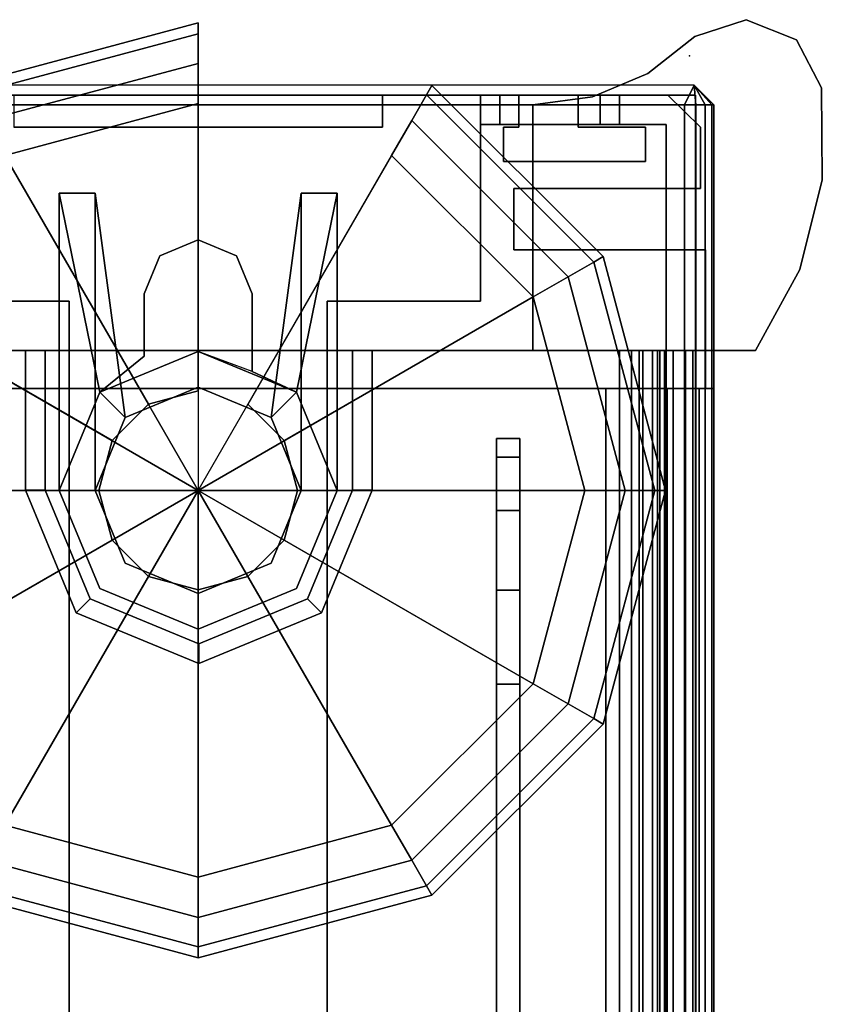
# Model space of a CAD drawing. Header units: inches. Extents: x 10 to 684, y -49 to 81.
# Tile 656 of 656: x 682.28 to 683.92, y 78.74 to 80.75. Entities that reach past the tile are written whole.
import ezdxf

# ---------------------------------------------------------------- set-up
doc = ezdxf.new("R2010")
doc.units = ezdxf.units.IN
doc.header["$MEASUREMENT"] = 0
for name, color, linetype in [('A-FURN-3-NODE', 7, 'Continuous'), ('A-FURN-3-PANEL', 253, 'Continuous'), ('A-FURN-3-PANEL-CORE', 253, 'Continuous'), ('A-FURN-3-PANEL-GLIDE', 250, 'Continuous'), ('A-FURN-3-PANEL-GLIDE-HOUSING', 252, 'Continuous'), ('A-FURN-3-PANEL-RACE', 252, 'Continuous'), ('A-FURN-3-PANEL-SIDE2', 96, 'Continuous'), ('A-FURN-3-PANEL-SUPPORT', 251, 'Continuous'), ('A-FURN-3-PANEL-TOPCAP', 251, 'Continuous'), ('A-FURN-3-PANEL-TRIM', 252, 'Continuous')]:
    doc.layers.add(name, color=color, linetype=linetype)

# ---------------------------------------------------------------- blocks, each defined once
blk = doc.blocks.new('E2AG-516-F-3D-3')
at = {"layer": 'A-FURN-3-NODE'}
blk.add_point((0, 2), dxfattribs=at)
blk.add_point((0, 2), dxfattribs=at)
at = {"layer": 'A-FURN-3-PANEL'}
for points in [[(0.6776, 1.955, 0.032), (0.6776, 0.045, 0.032), (0.6776, 0.045, 16.0991), (0.6776, 1.955, 16.0991)], [(0.6776, 1.955, 16.0991), (2.0526, 1.955, 16.0991), (2.0526, 1.955, 0.032), (0.6776, 1.955, 0.032)], [(0.6776, 0.045, 16.0991), (2.0526, 0.045, 16.0991), (2.0526, 1.955, 16.0991), (0.6776, 1.955, 16.0991)], [(2.0526, 0.045, 0.032), (0.6776, 0.045, 0.032), (0.6776, 1.955, 0.032), (2.0526, 1.955, 0.032)]]:
    blk.add_3dface(points, dxfattribs=at)
at = {"layer": 'A-FURN-3-PANEL-SUPPORT'}
for points, invisible_edges in [([(0.8177, 1.655, -9.4093), (0.7796, 1.655, -9.218), (0.7796, 1.655, -0.468), (0.8177, 1.655, -0.2767)], 8), ([(0.9261, 1.655, -9.5716), (0.8177, 1.655, -9.4093), (0.8177, 1.655, -0.2767), (0.9261, 1.655, -0.1144)], 10), ([(1.0883, 1.655, -9.6799), (0.9261, 1.655, -9.5716), (0.9261, 1.655, -0.1144), (1.0883, 1.655, -0.0061)], 10), ([(1.2796, 1.655, -9.718), (1.0883, 1.655, -9.6799), (1.0883, 1.655, -0.0061), (1.2796, 1.655, 0.032)], 10), ([(2.5696, 1.607, 0.032), (2.5696, 1.655, 0.032), (1.2796, 1.655, 0.032), (1.2796, 1.607, 0.032)], 1), ([(1.2796, 1.655, 0.032), (2.5696, 1.655, 0.032), (2.5696, 1.655, -9.718), (1.2796, 1.655, -9.718)], 8), ([(1.2796, 1.655, -9.718), (2.5696, 1.655, -9.718), (2.5696, 1.607, -9.718), (1.2796, 1.607, -9.718)], 2), ([(0.7796, 1.607, -9.218), (0.8177, 1.607, -9.4093), (0.8177, 1.607, -0.2767), (0.7796, 1.607, -0.468)], 2), ([(0.8177, 1.607, -9.4093), (0.9261, 1.607, -9.5716), (0.9261, 1.607, -0.1144), (0.8177, 1.607, -0.2767)], 10), ([(0.9261, 1.607, -9.5716), (1.0883, 1.607, -9.6799), (1.0883, 1.607, -0.0061), (0.9261, 1.607, -0.1144)], 10), ([(1.0883, 1.607, -9.6799), (1.2796, 1.607, -9.718), (1.2796, 1.607, 0.032), (1.0883, 1.607, -0.0061)], 10), ([(1.2796, 1.607, -9.718), (2.5696, 1.607, -9.718), (2.5696, 1.607, 0.032), (1.2796, 1.607, 0.032)], 8)]:
    blk.add_3dface(points, dxfattribs=dict(at, invisible_edges=invisible_edges))
blk.add_3dface([(0.7796, 1.655, -9.218), (0.7796, 1.607, -9.218), (0.7796, 1.607, -0.468), (0.7796, 1.655, -0.468)], dxfattribs=at)
at = {"layer": 'A-FURN-3-PANEL-TOPCAP'}
for points in [[(0.06, 2.01, 16.465), (0.1, 2.05, 16.445), (0.1, 2.05, 15.994), (0.06, 2.01, 15.994)], [(0.1, 2.05, 15.994), (0.1, 2.05, 16.445), (59.9, 2.05, 16.445), (59.9, 2.05, 15.994)], [(0.06, -0.01, 16.465), (0.1, 0.01, 16.505), (0.1, 1.99, 16.505), (0.06, 2.01, 16.465)], [(0.1, 0.01, 16.505), (59.9, 0.01, 16.505), (59.9, 1.99, 16.505), (0.1, 1.99, 16.505)]]:
    blk.add_3dface(points, dxfattribs=at)
for points, invisible_edges in [([(0.1, -0.05, 15.994), (0.06, -0.01, 15.994), (0.06, 2.01, 15.994), (0.1, 2.05, 15.994)], 10), ([(59.9, 2.05, 15.994), (59.9, -0.05, 15.994), (0.1, -0.05, 15.994), (0.1, 2.05, 15.994)], 5), ([(0.06, -0.01, 15.994), (0.06, -0.01, 16.465), (0.06, 2.01, 16.465), (0.06, 2.01, 15.994)], 2)]:
    blk.add_3dface(points, dxfattribs=dict(at, invisible_edges=invisible_edges))
at = {"layer": 'A-FURN-3-PANEL-TRIM'}
for points, invisible_edges in [([(0.6776, 2.02, 0.167), (0.6776, 2.05, 0.137), (0.6776, 1.99, 0.137)], 2), ([(0.6776, 2.05, 0.137), (0.6776, 2.05, -0.287), (0.6776, 1.99, -0.287), (0.6776, 1.99, 0.137)], 14), ([(0.6776, 2.05, -0.287), (0.6776, 2.02, -0.317), (0.6776, 1.99, -0.287), (0.6776, 2.05, -0.287)], 4), ([(0.395, -0.0328, 15.994), (0.6776, -0.0328, 15.994), (0.6776, 2.0328, 15.994), (0.395, 2.0328, 15.994)], 8), ([(0.1457, 1.7737, 15.994), (0.1457, 2.0228, 15.994), (0.0802, 1.956, 15.994), (0.0802, 1.7737, 15.994)], 1), ([(0.2701, 2.0228, 15.994), (0.1457, 2.0228, 15.994), (0.1457, 1.9109, 15.994), (0.2155, 1.9109, 15.994)], 10), ([(0.2701, 2.0228, 15.994), (0.2155, 1.9109, 15.994), (0.2155, 0.0891, 15.994), (0.2701, -0.0228, 15.994)], 15), ([(0.6776, 1.99, -0.028), (0.6776, 1.83, -0.028), (0.6776, 1.83, 0.032), (0.6776, 1.99, 0.032)], 8), ([(0.0802, 1.6527, 15.994), (0.0802, 1.6527, 0.032), (0.0802, 1.6527, 0.032), (0.0802, 1.375, 13.844)], 12), ([(0.1457, 1.6527, 15.994), (0.0802, 1.6527, 15.994), (0.0802, 1.375, 15.994), (0.1457, 1.375, 15.994)], 8), ([(0.0802, 1.375, 13.844), (0.0802, 1.375, 15.994), (0.0802, 1.6527, 15.994)], 8), ([(0.0802, 0.625, 13.844), (0.0802, 1.375, 13.844), (0.0802, 1.6527, 0.032), (0.0802, 0.3473, 0.032)], 10), ([(0.2701, 0.3574, 15.994), (0.395, 0.3574, 15.994), (0.395, 1.6426, 15.994), (0.2701, 1.6426, 15.994)], 10), ([(0.1457, 0.3782, 15.994), (0.2155, 0.3782, 15.994), (0.2155, 1.6218, 15.994), (0.1457, 1.6218, 15.994)], 10)]:
    blk.add_3dface(points, dxfattribs=dict(at, invisible_edges=invisible_edges))
for points in [[(0.395, 2.0328, 15.994), (0.6776, 2.0328, 15.994), (0.6776, 2.0328, 0.032), (0.395, 2.0328, 0.032)], [(0.395, 2.0328, 15.994), (0.395, 2.0328, 0.032), (0.395, 1.6426, 0.032), (0.395, 1.6426, 15.994)], [(0.6776, 2.0328, 15.994), (0.6776, 1.955, 15.994), (0.6776, 1.955, 0.032), (0.6776, 2.0328, 0.032)], [(0.1457, 2.0228, 0.032), (0.1457, 2.0228, 15.994), (0.0802, 1.956, 15.994), (0.0802, 1.956, 0.032)], [(0.0802, 1.956, 15.994), (0.1457, 2.0228, 15.994), (0.1457, 2.0228, 0.032), (0.0802, 1.956, 0.032)], [(0.1457, 2.0228, 15.994), (0.2701, 2.0228, 15.994), (0.2701, 2.0228, 0.032), (0.1457, 2.0228, 0.032)], [(0.2701, 1.6426, 15.994), (0.2701, 1.6426, 0.032), (0.2701, 2.0228, 0.032), (0.2701, 2.0228, 15.994)], [(0.08, 1.956, 15.994), (0.0802, 1.956, 0.032), (0.0802, 1.7737, 0.032), (0.0802, 1.7737, 15.994)], [(0.2155, 1.9109, 15.994), (0.1457, 1.9109, 15.994), (0.1457, 1.9109, 0.032), (0.2155, 1.9109, 0.032)], [(0.1457, 1.7737, 15.994), (0.1457, 1.7737, 0.032), (0.1457, 1.9109, 0.032), (0.1457, 1.9109, 15.994)], [(0.2155, 1.9109, 15.994), (0.2155, 1.9109, 0.032), (0.2155, 1.6218, 0.032), (0.2155, 1.6218, 15.994)], [(0.1457, 1.7737, 15.994), (0.0802, 1.7737, 15.994), (0.0802, 1.7737, 0.032), (0.1457, 1.7737, 0.032)], [(0.0802, 1.6527, 15.994), (0.1457, 1.6527, 15.994), (0.1457, 1.6527, 0.032), (0.0802, 1.6527, 0.032)], [(0.1457, 1.6218, 15.994), (0.1457, 1.6218, 0.032), (0.1457, 1.6527, 0.032), (0.1457, 1.6527, 15.994)], [(0.2701, 1.6426, 15.994), (0.395, 1.6426, 15.994), (0.395, 1.6426, 0.032), (0.2701, 1.6426, 0.032)], [(0.1457, 1.6218, 15.994), (0.2155, 1.6218, 15.994), (0.2155, 1.6218, 0.032), (0.1457, 1.6218, 0.032)], [(0.0802, 0.625, 13.844), (0.1457, 0.625, 13.844), (0.1457, 1.375, 13.844), (0.0802, 1.375, 13.844)], [(0.0802, 1.375, 13.844), (0.1457, 1.375, 13.844), (0.1457, 1.375, 15.994), (0.0802, 1.375, 15.994)], [(0.1457, 1.375, 15.994), (0.1457, 1.375, 13.844), (0.1457, 0.625, 13.844), (0.1457, 0.625, 15.994)]]:
    blk.add_3dface(points, dxfattribs=at)
at = {"layer": 'A-FURN-3-PANEL-SUPPORT'}
mesh = blk.add_polymesh((2, 5), dxfattribs=at)
for k, corner in enumerate([(0.7796, 1.607, -0.468), (0.8177, 1.607, -0.2767), (0.9261, 1.607, -0.1144), (1.0883, 1.607, -0.0061), (1.2796, 1.607, 0.032), (0.7796, 1.655, -0.468), (0.8177, 1.655, -0.2767), (0.9261, 1.655, -0.1144), (1.0883, 1.655, -0.0061), (1.2796, 1.655, 0.032)]):
    mesh.set_mesh_vertex(divmod(k, 5), corner)
mesh = blk.add_polymesh((2, 5), dxfattribs=at)
for k, corner in enumerate([(0.7796, 1.655, -9.218), (0.8177, 1.655, -9.4093), (0.9261, 1.655, -9.5716), (1.0883, 1.655, -9.6799), (1.2796, 1.655, -9.718), (0.7796, 1.607, -9.218), (0.8177, 1.607, -9.4093), (0.9261, 1.607, -9.5716), (1.0883, 1.607, -9.6799), (1.2796, 1.607, -9.718)]):
    mesh.set_mesh_vertex(divmod(k, 5), corner)
at = {"layer": 'A-FURN-3-PANEL-TOPCAP'}
mesh = blk.add_polymesh((2, 5), dxfattribs=at)
for k, corner in enumerate([(0.06, 2.01, 16.465), (0.06, 2.01, 16.465), (0.06, 2.01, 16.465), (0.06, 2.01, 16.465), (0.06, 2.01, 16.465), (0.1, 2.05, 16.445), (0.1, 2.0454, 16.468), (0.1, 2.0324, 16.4874), (0.1, 2.013, 16.5004), (0.1, 1.99, 16.505)]):
    mesh.set_mesh_vertex(divmod(k, 5), corner)
mesh = blk.add_polymesh((2, 5), dxfattribs=at)
for k, corner in enumerate([(59.9, 1.99, 16.505), (59.9, 2.013, 16.5004), (59.9, 2.0324, 16.4874), (59.9, 2.0454, 16.468), (59.9, 2.05, 16.445), (0.1, 1.99, 16.505), (0.1, 2.013, 16.5004), (0.1, 2.0324, 16.4874), (0.1, 2.0454, 16.468), (0.1, 2.05, 16.445)]):
    mesh.set_mesh_vertex(divmod(k, 5), corner)
at = {"layer": 'A-FURN-3-PANEL-TRIM'}
mesh = blk.add_polymesh((2, 10), dxfattribs=dict(at, n_close=True))
for k, corner in enumerate([(0.6776, 1.83, -0.028), (0.6776, 1.99, -0.028), (0.6776, 1.99, -0.287), (0.6776, 2.02, -0.317), (0.6776, 2.05, -0.287), (0.6776, 2.05, 0.137), (0.6776, 2.02, 0.167), (0.6776, 1.99, 0.137), (0.6776, 1.99, 0.032), (0.6776, 1.83, 0.032), (59.3224, 1.83, -0.028), (59.3224, 1.99, -0.028), (59.3224, 1.99, -0.287), (59.3224, 2.02, -0.317), (59.3224, 2.05, -0.287), (59.3224, 2.05, 0.137), (59.3224, 2.02, 0.167), (59.3224, 1.99, 0.137), (59.3224, 1.99, 0.032), (59.3224, 1.83, 0.032)]):
    mesh.set_mesh_vertex(divmod(k, 10), corner)
blk = doc.blocks.new('E2MN-530-B-3D-3')
at = {"layer": 'A-FURN-3-NODE'}
for p in [(0, 2), (0, 2, 31.663)]:
    blk.add_point(p, dxfattribs=at)
at = {"layer": 'A-FURN-3-PANEL-CORE'}
for points in [[(0.6776, 1.955, 31.7401), (0.6776, 0.045, 31.7401), (59.3228, 0.045, 31.7401), (59.3224, 1.955, 31.7401)], [(0.6776, 0.045, 31.7401), (0.6776, 1.955, 31.7401), (0.6776, 1.955, 4.2397), (0.6776, 0.045, 4.2397)], [(0.6776, 0.045, 4.2397), (0.6776, 1.955, 4.2397), (59.3224, 1.955, 4.2397), (59.3224, 0.045, 4.2397)]]:
    blk.add_3dface(points, dxfattribs=at)
at = {"layer": 'A-FURN-3-PANEL-GLIDE-HOUSING'}
for points in [[(0.6, 1.3543, 4.1997), (0.6, 1.3143, 4.2397), (0.8848, 1.3143, 4.2397), (0.8848, 1.3543, 4.1997)], [(0.6, 1.3543, 3.6147), (0.6, 1.3543, 4.1997), (0.8848, 1.3543, 4.1997), (0.8848, 1.3543, 3.6147)], [(0.6, 1.3143, 3.5747), (0.6, 1.3543, 3.6147), (0.8848, 1.3543, 3.6147), (0.8848, 1.3143, 3.5747)], [(0.28, 1.283, 3.3867), (0.28, 1.283, 3.5747), (0.885, 1.283, 3.5747), (0.6849, 1.2001, 2.2447)], [(0.28, 1.283, 3.5747), (0.28, 1.283, 3.3867), (0.28, 1.21, 3.3867), (0.28, 1.21, 3.5747)], [(0.6849, 1.2001, 2.2447), (0.7365, 1.1485, 2.2447), (0.28, 1.21, 3.3867), (0.28, 1.283, 3.3867)], [(0.7365, 1.1485, 2.2447), (0.885, 1.21, 3.5747), (0.28, 1.21, 3.5747), (0.28, 1.21, 3.3867)], [(0.6849, 1.2001, 2.2447), (0.6432, 1.11, 2.2447), (0.602, 1, 2.2447), (0.6849, 1.2001, 2.2447)], [(0.6432, 1.11, 2.2447), (0.6849, 1.2001, 2.2447), (0.6849, 1.2001, 1.7347), (0.6432, 1.11, 1.7347)], [(0.485, 1.11, 2.2447), (0.6432, 1.11, 2.2447), (0.6432, 1.11, 1.7347), (0.485, 1.11, 1.7347)], [(0.485, 0.89, 2.2447), (0.485, 0.89, 1.7347), (0.6116, 0.89, 1.7347), (0.6116, 0.89, 2.2447)], [(0.6849, 0.7999, 2.2447), (0.6116, 0.89, 2.2447), (0.6116, 0.89, 1.7347), (0.6849, 0.7999, 1.7347)], [(0.7365, 0.8515, 2.2447), (0.6849, 0.7999, 2.2447), (0.28, 0.717, 3.3867), (0.28, 0.79, 3.3867)], [(0.28, 0.717, 3.3867), (0.28, 0.717, 3.5747), (0.28, 0.79, 3.5747), (0.28, 0.79, 3.3867)], [(0.8848, 0.6483, 4.1997), (0.8848, 0.6883, 4.2397), (0.6, 0.6883, 4.2397), (0.6, 0.6483, 4.1997)], [(0.8848, 0.6883, 3.5747), (0.8848, 0.6483, 3.6147), (0.6, 0.6483, 3.6147), (0.6, 0.6883, 3.5747)], [(0.8848, 0.6483, 4.1997), (0.6, 0.6483, 4.1997), (0.6, 0.6483, 3.6147), (0.8848, 0.6483, 3.6147)]]:
    blk.add_3dface(points, dxfattribs=at)
for points, invisible_edges in [([(0.6, 0.6883, 4.2397), (0.8848, 0.6883, 4.2397), (0.8848, 1.3143, 4.2397), (0.6, 1.3143, 4.2397)], 2), ([(0.6002, 1.283, 3.5747), (0.6, 1.3143, 3.5747), (0.8848, 1.3143, 3.5747), (0.885, 1.283, 3.5747)], 4), ([(1.1061, 0.78, 4.2397), (1.1061, 1.2227, 4.2397), (0.8848, 1.3143, 4.2397), (0.8848, 0.6883, 4.2397)], 5), ([(1.1061, 1.2227, 3.5747), (1.0851, 1.2001, 3.5747), (0.885, 1.283, 3.5747), (0.8848, 1.3143, 3.5747)], 5), ([(0.885, 1.21, 3.5747), (0.885, 1.283, 3.5747), (0.28, 1.283, 3.5747), (0.28, 1.21, 3.5747)], 1), ([(0.7365, 1.1485, 1.7347), (0.6849, 1.2001, 1.7347), (0.885, 1.283, 1.7347), (0.885, 1.21, 1.7347)], 5), ([(0.885, 1.21, 1.7347), (0.885, 1.283, 1.7347), (1.0851, 1.2001, 1.7347), (1.0335, 1.1485, 1.7347)], 5), ([(1.0335, 1.1485, 3.5747), (1.0851, 1.2001, 3.5747), (0.885, 1.283, 3.5747), (0.885, 1.21, 3.5747)], 5), ([(1.1978, 1.0013, 3.5747), (1.168, 1, 3.5747), (1.0851, 1.2001, 3.5747), (1.1061, 1.2227, 3.5747)], 5), ([(1.1978, 1.0013, 4.2397), (1.1061, 1.2227, 4.2397), (1.1061, 0.78, 4.2397)], 2), ([(0.602, 1, 1.7347), (0.6432, 1.11, 1.7347), (0.6849, 1.2001, 1.7347)], 1), ([(0.675, 1, 1.7347), (0.602, 1, 1.7347), (0.6849, 1.2001, 1.7347), (0.7365, 1.1485, 1.7347)], 5), ([(0.602, 1, 2.2447), (0.675, 1, 2.2447), (0.7365, 1.1485, 2.2447), (0.6849, 1.2001, 2.2447)], 9), ([(1.0335, 1.1485, 1.7347), (1.0851, 1.2001, 1.7347), (1.168, 1, 1.7347), (1.095, 1, 1.7347)], 5), ([(1.0335, 1.1485, 3.5747), (1.095, 1, 3.5747), (1.168, 1, 3.5747), (1.0851, 1.2001, 3.5747)], 10), ([(0.485, 0.89, 1.7347), (0.4072, 0.9222, 1.7347), (0.4072, 1.0778, 1.7347), (0.485, 1.11, 1.7347)], 10), ([(0.4072, 1.0778, 2.2447), (0.4072, 0.9222, 2.2447), (0.485, 0.89, 2.2447), (0.485, 1.11, 2.2447)], 5), ([(0.6432, 1.11, 1.7347), (0.602, 1, 1.7347), (0.485, 1.11, 1.7347)], 3), ([(0.485, 0.89, 1.7347), (0.485, 1.11, 1.7347), (0.602, 1, 1.7347)], 11), ([(0.485, 1.11, 2.2447), (0.602, 1, 2.2447), (0.6432, 1.11, 2.2447), (0.485, 1.11, 2.2447)], 3), ([(0.602, 1, 2.2447), (0.485, 1.11, 2.2447), (0.485, 0.89, 2.2447), (0.602, 1, 2.2447)], 7), ([(0.4072, 0.9222, 1.7347), (0.375, 1, 1.7347), (0.4072, 1.0778, 1.7347)], 8), ([(0.4072, 1.0778, 2.2447), (0.375, 1, 2.2447), (0.4072, 0.9222, 2.2447), (0.4072, 1.0778, 2.2447)], 4), ([(0.6116, 0.89, 1.7347), (0.485, 0.89, 1.7347), (0.602, 1, 1.7347)], 10), ([(0.602, 1, 2.2447), (0.485, 0.89, 2.2447), (0.6116, 0.89, 2.2447), (0.602, 1, 2.2447)], 5), ([(0.6849, 0.7999, 1.7347), (0.6116, 0.89, 1.7347), (0.602, 1, 1.7347)], 2), ([(0.7365, 0.8515, 1.7347), (0.6849, 0.7999, 1.7347), (0.602, 1, 1.7347), (0.675, 1, 1.7347)], 5), ([(0.6849, 0.7999, 2.2447), (0.7365, 0.8515, 2.2447), (0.675, 1, 2.2447), (0.602, 1, 2.2447)], 12), ([(0.602, 1, 2.2447), (0.6116, 0.89, 2.2447), (0.6849, 0.7999, 2.2447), (0.602, 1, 2.2447)], 5), ([(1.0335, 0.8515, 1.7347), (1.095, 1, 1.7347), (1.168, 1, 1.7347), (1.0851, 0.7999, 1.7347)], 10), ([(1.168, 1, 3.5747), (1.095, 1, 3.5747), (1.0335, 0.8515, 3.5747), (1.0851, 0.7999, 3.5747)], 5), ([(1.1061, 0.78, 3.5747), (1.0851, 0.7999, 3.5747), (1.168, 1, 3.5747), (1.1978, 1.0013, 3.5747)], 5), ([(0.7365, 0.8515, 2.2447), (0.28, 0.79, 3.3867), (0.28, 0.79, 3.5747), (0.885, 0.79, 3.5747)], 8), ([(0.7365, 0.8515, 1.7347), (0.885, 0.79, 1.7347), (0.885, 0.717, 1.7347), (0.6849, 0.7999, 1.7347)], 10), ([(0.885, 0.79, 1.7347), (1.0335, 0.8515, 1.7347), (1.0851, 0.7999, 1.7347), (0.885, 0.717, 1.7347)], 10), ([(1.0851, 0.7999, 3.5747), (1.0335, 0.8515, 3.5747), (0.885, 0.79, 3.5747), (0.885, 0.717, 3.5747)], 5), ([(0.885, 0.717, 3.5747), (0.28, 0.717, 3.5747), (0.28, 0.717, 3.3867), (0.6849, 0.7999, 2.2447)], 8), ([(0.885, 0.717, 3.5747), (0.885, 0.79, 3.5747), (0.28, 0.79, 3.5747), (0.28, 0.717, 3.5747)], 1), ([(0.8848, 0.6883, 3.5747), (0.885, 0.717, 3.5747), (1.0851, 0.7999, 3.5747), (1.1061, 0.78, 3.5747)], 5), ([(0.6, 0.6883, 3.5747), (0.6002, 0.717, 3.5747), (0.885, 0.717, 3.5747), (0.8848, 0.6883, 3.5747)], 4)]:
    blk.add_3dface(points, dxfattribs=dict(at, invisible_edges=invisible_edges))
at = {"layer": 'A-FURN-3-PANEL-RACE'}
for points, invisible_edges in [([(59.92, 2.0125, 3.515), (59.92, 2.0125, 0.3962), (0.08, 2.0125, 0.3962), (0.08, 2.0125, 3.515)], 8), ([(0.08, 2.0125, 3.515), (0.08, 2.0125, 0.3962), (0.08, 1.8575, 1.4986), (0.08, 1.8575, 3.1951)], 10), ([(0.08, 1.5745, 0.3962), (0.08, 2.0125, 0.3962), (59.5, 1.5745, 0.3962), (0.5, 1.5745, 0.3962)], 6), ([(0.08, 2.0125, 0.3962), (59.92, 2.0125, 0.3962), (59.92, 1.5745, 0.3962), (59.5, 1.5745, 0.3962)], 8), ([(0.08, 1.8575, 1.4986), (0.08, 2.0125, 0.3962), (0.08, 1.5745, 0.3962), (0.08, 1.8181, 1.4986)], 5), ([(0.08, 1.5745, 3.515), (0.08, 2.0125, 3.515), (0.08, 1.8575, 3.1951), (0.08, 1.5745, 3.245)], 2), ([(0.14, 1.9525, 3.515), (0.08, 2.0125, 3.515), (0.08, 1.5745, 3.515), (0.14, 1.5745, 3.515)], 1), ([(0.6, 1.9525, 3.515), (0.6, 2.0125, 3.515), (0.08, 2.0125, 3.515), (0.14, 1.9525, 3.515)], 4), ([(59.4, 2.0125, 4.0847), (59.4, 2.0125, 3.515), (0.6, 2.0125, 3.515), (0.6, 2.0125, 4.0847)], 2), ([(0.6, 1.9525, 4.0847), (0.6, 2.0125, 4.0847), (0.6, 2.0125, 3.515), (0.6, 1.9525, 3.515)], 1), ([(0.6, 2.0072, 4.1248), (0.6, 2.0125, 4.0847), (0.6, 1.9525, 4.0847), (0.6, 1.9493, 4.1093)], 10), ([(0.6, 1.9918, 4.1622), (0.6, 2.0072, 4.1248), (0.6, 1.9493, 4.1093), (0.6, 1.9398, 4.1322)], 10), ([(0.6, 1.9671, 4.1943), (0.6, 1.9918, 4.1622), (0.6, 1.9398, 4.1322), (0.6, 1.9247, 4.1519)], 10), ([(0.6, 1.935, 4.2189), (0.6, 1.9671, 4.1943), (0.6, 1.9247, 4.1519), (0.6, 1.905, 4.1669)], 10), ([(59.86, 1.9525, 3.515), (0.14, 1.9525, 3.515), (0.14, 1.9525, 0.4562), (59.86, 1.9525, 0.4562)], 1), ([(0.14, 1.9525, 3.515), (0.14, 1.8575, 3.1951), (0.14, 1.8575, 1.4986), (0.14, 1.9525, 0.4563)], 5), ([(59.5, 1.5745, 0.4562), (0.14, 1.9525, 0.4562), (0.14, 1.5745, 0.4562), (0.5, 1.5745, 0.4562)], 9), ([(59.86, 1.5745, 0.4562), (59.86, 1.9525, 0.4562), (0.14, 1.9525, 0.4562), (59.5, 1.5745, 0.4562)], 4), ([(0.14, 1.9525, 0.4563), (0.14, 1.8575, 1.4986), (0.14, 1.8181, 1.4986), (0.14, 1.5745, 0.4563)], 5), ([(0.14, 1.9525, 3.515), (0.14, 1.5745, 3.515), (0.14, 1.5745, 3.245), (0.14, 1.8575, 3.1951)], 8), ([(59.4, 1.9525, 4.0847), (0.6, 1.9525, 4.0847), (0.6, 1.9525, 3.515), (59.4, 1.9525, 3.515)], 4), ([(0.6, 1.8976, 4.2344), (0.6, 1.935, 4.2189), (0.6, 1.905, 4.1669), (0.6, 1.8821, 4.1764)], 10), ([(0.6, 1.8575, 4.2397), (0.6, 1.8976, 4.2344), (0.6, 1.8821, 4.1764), (0.6, 1.8575, 4.1797)], 2), ([(0.08, 1.8181, 1.4986), (0.08, 1.5745, 0.3962), (0.08, 1.5745, 1.7894), (0.08, 1.614, 1.7894)], 1), ([(0.14, 1.5745, 0.4563), (0.14, 1.8181, 1.4986), (0.14, 1.614, 1.7894), (0.14, 1.5745, 1.7894)], 1), ([(0.14, 1.5745, 0.4563), (0.14, 1.5745, 1.7894), (0.08, 1.5745, 1.7894), (0.08, 1.5745, 0.3962)], 8), ([(0.5, 1.5745, 0.4563), (0.14, 1.5745, 0.4563), (0.08, 1.5745, 0.3962), (0.5, 1.5745, 0.3962)], 2), ([(0.5, 1.2625, 0.3962), (0.5, 1.5745, 0.3962), (57.902, 1.2625, 0.3962), (2.098, 1.2625, 0.3962)], 6), ([(57.902, 1.2625, 0.3962), (0.5, 1.5745, 0.3962), (59.5, 1.5745, 0.3962), (59.5, 1.2625, 0.3962)], 3), ([(57.902, 1.2625, 0.4562), (0.5, 1.5745, 0.4562), (0.5, 1.2625, 0.4562), (2.098, 1.2625, 0.4562)], 9), ([(59.5, 1.5745, 0.4562), (0.5, 1.5745, 0.4562), (57.902, 1.2625, 0.4562), (59.5, 1.2625, 0.4562)], 3), ([(2.098, 0.7375, 0.3962), (59.5, 0.4255, 0.3962), (0.5, 0.4255, 0.3962), (0.5, 0.7375, 0.3962)], 3), ([(0.5, 0.4255, 0.4562), (59.5, 0.4255, 0.4562), (2.098, 0.7375, 0.4562), (0.5, 0.7375, 0.4562)], 3)]:
    blk.add_3dface(points, dxfattribs=dict(at, invisible_edges=invisible_edges))
for points in [[(0.14, 1.8575, 3.1951), (0.08, 1.8575, 3.1951), (0.08, 1.8575, 1.4986), (0.14, 1.8575, 1.4986)], [(0.14, 1.8181, 1.4986), (0.14, 1.8575, 1.4986), (0.08, 1.8575, 1.4986), (0.08, 1.8181, 1.4986)], [(0.14, 1.5745, 3.245), (0.08, 1.5745, 3.245), (0.08, 1.8575, 3.1951), (0.14, 1.8575, 3.1951)], [(59.4, 1.8575, 4.1797), (59.4, 1.8575, 4.2397), (0.6, 1.8575, 4.2397), (0.6, 1.8575, 4.1797)], [(0.14, 1.614, 1.7894), (0.14, 1.8181, 1.4986), (0.08, 1.8181, 1.4986), (0.08, 1.614, 1.7894)], [(0.14, 1.5745, 1.7894), (0.14, 1.614, 1.7894), (0.08, 1.614, 1.7894), (0.08, 1.5745, 1.7894)], [(0.14, 1.5745, 3.515), (0.08, 1.5745, 3.515), (0.08, 1.5745, 3.245), (0.14, 1.5745, 3.245)], [(0.5, 1.2625, 0.4563), (0.5, 1.5745, 0.4563), (0.5, 1.5745, 0.3962), (0.5, 1.2625, 0.3962)], [(0.5, 1.2625, 0.3962), (2.098, 1.2625, 0.3962), (2.098, 1.2625, 0.4563), (0.5, 1.2625, 0.4563)], [(2.098, 0.7375, 0.4562), (2.098, 0.7375, 0.3962), (0.5, 0.7375, 0.3962), (0.5, 0.7375, 0.4562)], [(0.5, 0.4255, 0.3962), (0.5, 0.4255, 0.4562), (0.5, 0.7375, 0.4562), (0.5, 0.7375, 0.3962)]]:
    blk.add_3dface(points, dxfattribs=at)
at = {"layer": 'A-FURN-3-PANEL-SIDE2'}
blk.add_3dface([(59.3224, 1.955, 31.7401), (59.3224, 1.955, 4.2397), (0.6776, 1.955, 4.2397), (0.6776, 1.955, 31.7401)], dxfattribs=at)
at = {"layer": 'A-FURN-3-PANEL-TOPCAP'}
for points in [[(0.06, 2.01, 32.106), (0.1, 2.05, 32.086), (0.1, 2.05, 31.635), (0.06, 2.01, 31.635)], [(0.1, 2.05, 31.635), (0.1, 2.05, 32.086), (59.9, 2.05, 32.086), (59.9, 2.05, 31.635)], [(0.06, -0.01, 32.106), (0.1, 0.01, 32.146), (0.1, 1.99, 32.146), (0.06, 2.01, 32.106)], [(0.1, 0.01, 32.146), (59.9, 0.01, 32.146), (59.9, 1.99, 32.146), (0.1, 1.99, 32.146)]]:
    blk.add_3dface(points, dxfattribs=at)
for points, invisible_edges in [([(0.1, -0.05, 31.635), (0.06, -0.01, 31.635), (0.06, 2.01, 31.635), (0.1, 2.05, 31.635)], 10), ([(59.9, 2.05, 31.635), (59.9, -0.05, 31.635), (0.1, -0.05, 31.635), (0.1, 2.05, 31.635)], 5), ([(0.06, -0.01, 31.635), (0.06, -0.01, 32.106), (0.06, 2.01, 32.106), (0.06, 2.01, 31.635)], 2)]:
    blk.add_3dface(points, dxfattribs=dict(at, invisible_edges=invisible_edges))
at = {"layer": 'A-FURN-3-PANEL-TRIM'}
for points, invisible_edges in [([(-0.0322, 2.2178, 3.8013), (0.065, 2.269, 3.8013), (0.6, 2.1348, 3.8013), (-0.0735, 2.1159, 3.8013)], 6), ([(0.6, 2.1348, 4.013), (0.065, 2.269, 4.013), (-0.0322, 2.2178, 4.013), (-0.0735, 2.1159, 4.013)], 9), ([(0.2529, 2.2706, 3.8013), (0.4351, 2.2249, 3.8013), (0.6, 2.1348, 3.8013), (0.065, 2.269, 3.8013)], 4), ([(0.6, 2.1348, 4.013), (0.4351, 2.2249, 4.013), (0.2529, 2.2706, 4.013), (0.065, 2.269, 4.013)], 8), ([(-0.0395, 2.0114, 3.8013), (-0.0735, 2.1159, 3.8013), (0.6, 2.1348, 3.8013), (0.0361, 1.9153, 3.8013)], 6), ([(0.6, 2.1348, 4.013), (-0.0735, 2.1159, 4.013), (-0.0395, 2.0114, 4.013), (0.0361, 1.9153, 4.013)], 9), ([(0.0837, 1.8027, 3.8013), (0.0361, 1.9153, 3.8013), (0.6, 2.1348, 3.8013), (0.1, 1.6815, 3.8013)], 6), ([(0.6, 2.1348, 4.013), (0.0361, 1.9153, 4.013), (0.0837, 1.8027, 4.013), (0.1, 1.6815, 4.013)], 9), ([(0.6, 2.1348, 3.8013), (0.6, 1.6815, 3.8013), (0.1, 1.6815, 3.8013)], 8), ([(0.1, 1.6815, 4.013), (0.6, 1.6815, 4.013), (0.6, 2.1348, 4.013)], 8), ([(0.395, -0.0328, 31.635), (0.6776, -0.0328, 31.635), (0.6776, 2.0328, 31.635), (0.395, 2.0328, 31.635)], 8), ([(0.1457, 1.7737, 31.635), (0.1457, 2.0228, 31.635), (0.0802, 1.956, 31.635), (0.0802, 1.7737, 31.635)], 1), ([(0.2701, 2.0228, 31.635), (0.1457, 2.0228, 31.635), (0.1457, 1.9109, 31.635), (0.2155, 1.9109, 31.635)], 10), ([(0.1, 0.3185, 3.5747), (0.1, 1.6815, 3.5747), (0.6, 1.6815, 3.5747), (0.6, -0.1348, 3.5747)], 10), ([(0.6, 1.6815, 4.2397), (0.1, 1.6815, 4.2397), (0.1, 0.3185, 4.2397), (0.6, -0.1348, 4.2397)], 5), ([(0.1457, 1.6527, 31.635), (0.0802, 1.6527, 31.635), (0.0802, 0.3473, 31.635), (0.1457, 0.3473, 31.635)], 8), ([(0.2701, 0.3574, 31.635), (0.395, 0.3574, 31.635), (0.395, 1.6426, 31.635), (0.2701, 1.6426, 31.635)], 10), ([(0.1457, 0.3782, 31.635), (0.2155, 0.3782, 31.635), (0.2155, 1.6218, 31.635), (0.1457, 1.6218, 31.635)], 10)]:
    blk.add_3dface(points, dxfattribs=dict(at, invisible_edges=invisible_edges))
for points in [[(0.6, 2.1348, 4.013), (0.6, 1.6815, 4.013), (0.6, 1.6815, 3.8013), (0.6, 2.1348, 3.8013)], [(0.395, 2.0328, 31.635), (0.6776, 2.0328, 31.635), (0.6776, 2.0328, 4.2397), (0.395, 2.0328, 4.2397)], [(0.395, 2.0328, 31.635), (0.395, 2.0328, 4.2397), (0.395, 1.6426, 4.2397), (0.395, 1.6426, 31.635)], [(0.6776, 2.0328, 31.635), (0.6776, 1.955, 31.635), (0.6776, 1.955, 4.2397), (0.6776, 2.0328, 4.2397)], [(0.1457, 2.0228, 4.2397), (0.1457, 2.0228, 31.635), (0.0802, 1.956, 31.635), (0.0802, 1.956, 4.2397)], [(0.0802, 1.956, 31.635), (0.1457, 2.0228, 31.635), (0.1457, 2.0228, 4.2397), (0.0802, 1.956, 4.2397)], [(0.1457, 2.0228, 31.635), (0.2701, 2.0228, 31.635), (0.2701, 2.0228, 4.2397), (0.1457, 2.0228, 4.2397)], [(0.2701, 1.6426, 31.635), (0.2701, 1.6426, 4.2397), (0.2701, 2.0228, 4.2397), (0.2701, 2.0228, 31.635)], [(0.08, 1.956, 31.635), (0.0802, 1.956, 4.2397), (0.0802, 1.7737, 4.2397), (0.0802, 1.7737, 31.635)], [(0.2155, 1.9109, 31.635), (0.1457, 1.9109, 31.635), (0.1457, 1.9109, 4.2397), (0.2155, 1.9109, 4.2397)], [(0.1457, 1.7737, 31.635), (0.1457, 1.7737, 4.2397), (0.1457, 1.9109, 4.2397), (0.1457, 1.9109, 31.635)], [(0.2155, 1.9109, 31.635), (0.2155, 1.9109, 4.2397), (0.2155, 1.6218, 4.2397), (0.2155, 1.6218, 31.635)], [(0.1457, 1.7737, 31.635), (0.0802, 1.7737, 31.635), (0.0802, 1.7737, 4.2397), (0.1457, 1.7737, 4.2397)], [(0.1, 1.6815, 4.2397), (0.1, 1.6815, 3.5747), (0.1, 0.3185, 3.5747), (0.1, 0.3185, 4.2397)], [(0.6, 1.6815, 4.2397), (0.6, 1.6815, 4.013), (0.1, 1.6815, 4.013), (0.1, 1.6815, 4.2397)], [(0.6, 1.6815, 3.8013), (0.1, 1.6815, 3.8013), (0.1, 1.6815, 3.5747), (0.6, 1.6815, 3.5747)], [(0.6, 1.6815, 4.2397), (0.6, -0.1348, 4.2397), (0.6, -0.1348, 3.5747), (0.6, 1.6815, 3.5747)], [(0.0802, 1.6527, 31.635), (0.1457, 1.6527, 31.635), (0.1457, 1.6527, 4.2397), (0.0802, 1.6527, 4.2397)], [(0.0802, 1.6527, 31.635), (0.0802, 1.6527, 4.2397), (0.0802, 0.3473, 4.2397), (0.0802, 0.3473, 31.635)], [(0.1457, 1.6218, 31.635), (0.1457, 1.6218, 4.2397), (0.1457, 1.6527, 4.2397), (0.1457, 1.6527, 31.635)], [(0.2701, 1.6426, 31.635), (0.395, 1.6426, 31.635), (0.395, 1.6426, 4.2397), (0.2701, 1.6426, 4.2397)], [(0.1457, 1.6218, 31.635), (0.2155, 1.6218, 31.635), (0.2155, 1.6218, 4.2397), (0.1457, 1.6218, 4.2397)]]:
    blk.add_3dface(points, dxfattribs=at)
at = {"layer": 'A-FURN-3-PANEL-GLIDE'}
mesh = blk.add_polymesh((12, 10), dxfattribs=dict(at, m_close=True))
for k, corner in enumerate([(0.6825, 1, 3.5747), (0.6825, 1, 0.3285), (0.0975, 1, 0.3285), (0.0154, 1, 0.3065), (-0.0447, 1, 0.2464), (-0.0668, 1, 0.1643), (-0.0447, 1, 0.0821), (0.0154, 1, 0.022), (0.0975, 1), (0.885, 1), (0.7096, 0.8988, 3.5747), (0.7096, 0.8988, 0.3285), (0.203, 0.6063, 0.3285), (0.1319, 0.5652, 0.3065), (0.0798, 0.5351, 0.2464), (0.0608, 0.5241, 0.1643), (0.0798, 0.5351, 0.0821), (0.1319, 0.5652, 0.022), (0.203, 0.6063), (0.885, 1), (0.7837, 0.8246, 3.5747), (0.7837, 0.8246, 0.3285), (0.4912, 0.318, 0.3285), (0.4502, 0.2469, 0.3065), (0.4201, 0.1948, 0.2464), (0.4091, 0.1758, 0.1643), (0.4201, 0.1948, 0.0821), (0.4502, 0.2469, 0.022), (0.4912, 0.318), (0.885, 1), (0.885, 0.7975, 3.5747), (0.885, 0.7975, 0.3285), (0.885, 0.2125, 0.3285), (0.885, 0.1304, 0.3065), (0.885, 0.0703, 0.2464), (0.885, 0.0483, 0.1643), (0.885, 0.0703, 0.0821), (0.885, 0.1304, 0.022), (0.885, 0.2125), (0.885, 1), (0.9862, 0.8246, 3.5747), (0.9862, 0.8246, 0.3285), (1.2787, 0.318, 0.3285), (1.3198, 0.2469, 0.3065), (1.3499, 0.1948, 0.2464), (1.3609, 0.1758, 0.1643), (1.3499, 0.1948, 0.0821), (1.3198, 0.2469, 0.022), (1.2787, 0.318), (0.885, 1), (1.0604, 0.8988, 3.5747), (1.0604, 0.8988, 0.3285), (1.567, 0.6063, 0.3285), (1.6381, 0.5652, 0.3065), (1.6902, 0.5351, 0.2464), (1.7092, 0.5241, 0.1643), (1.6902, 0.5351, 0.0821), (1.6381, 0.5652, 0.022), (1.567, 0.6063), (0.885, 1), (1.0875, 1, 3.5747), (1.0875, 1, 0.3285), (1.6725, 1, 0.3285), (1.7546, 1, 0.3065), (1.8147, 1, 0.2464), (1.8367, 1, 0.1643), (1.8147, 1, 0.0821), (1.7546, 1, 0.022), (1.6725, 1), (0.885, 1), (1.0604, 1.1012, 3.5747), (1.0604, 1.1012, 0.3285), (1.567, 1.3937, 0.3285), (1.6381, 1.4348, 0.3065), (1.6902, 1.4649, 0.2464), (1.7092, 1.4759, 0.1643), (1.6902, 1.4649, 0.0821), (1.6381, 1.4348, 0.022), (1.567, 1.3937), (0.885, 1), (0.9862, 1.1754, 3.5747), (0.9862, 1.1754, 0.3285), (1.2787, 1.682, 0.3285), (1.3198, 1.7531, 0.3065), (1.3499, 1.8052, 0.2464), (1.3609, 1.8242, 0.1643), (1.3499, 1.8052, 0.0821), (1.3198, 1.7531, 0.022), (1.2787, 1.682), (0.885, 1), (0.885, 1.2025, 3.5747), (0.885, 1.2025, 0.3285), (0.885, 1.7875, 0.3285), (0.885, 1.8696, 0.3065), (0.885, 1.9297, 0.2464), (0.885, 1.9517, 0.1643), (0.885, 1.9297, 0.0821), (0.885, 1.8696, 0.022), (0.885, 1.7875), (0.885, 1), (0.7837, 1.1754, 3.5747), (0.7837, 1.1754, 0.3285), (0.4912, 1.682, 0.3285), (0.4502, 1.7531, 0.3065), (0.4201, 1.8052, 0.2464), (0.4091, 1.8242, 0.1643), (0.4201, 1.8052, 0.0821), (0.4502, 1.7531, 0.022), (0.4912, 1.682), (0.885, 1), (0.7096, 1.1012, 3.5747), (0.7096, 1.1012, 0.3285), (0.203, 1.3937, 0.3285), (0.1319, 1.4348, 0.3065), (0.0798, 1.4649, 0.2464), (0.0608, 1.4759, 0.1643), (0.0798, 1.4649, 0.0821), (0.1319, 1.4348, 0.022), (0.203, 1.3937), (0.885, 1)]):
    mesh.set_mesh_vertex(divmod(k, 10), corner)
at = {"layer": 'A-FURN-3-PANEL-GLIDE-HOUSING'}
mesh = blk.add_polymesh((2, 5), dxfattribs=at)
for k, corner in enumerate([(0.8848, 0.6483, 3.6147), (1.1344, 0.7517, 3.6147), (1.2378, 1.0013, 3.6147), (1.1344, 1.2509, 3.6147), (0.8848, 1.3543, 3.6147), (0.8848, 0.6483, 4.1997), (1.1344, 0.7517, 4.1997), (1.2378, 1.0013, 4.1997), (1.1344, 1.2509, 4.1997), (0.8848, 1.3543, 4.1997)]):
    mesh.set_mesh_vertex(divmod(k, 5), corner)
mesh = blk.add_polymesh((2, 5), dxfattribs=at)
for k, corner in enumerate([(0.8848, 0.6483, 4.1997), (1.1344, 0.7517, 4.1997), (1.2378, 1.0013, 4.1997), (1.1344, 1.2509, 4.1997), (0.8848, 1.3543, 4.1997), (0.8848, 0.6883, 4.2397), (1.1061, 0.78, 4.2397), (1.1978, 1.0013, 4.2397), (1.1061, 1.2227, 4.2397), (0.8848, 1.3143, 4.2397)]):
    mesh.set_mesh_vertex(divmod(k, 5), corner)
mesh = blk.add_polymesh((2, 5), dxfattribs=at)
for k, corner in enumerate([(0.8848, 0.6883, 3.5747), (1.1061, 0.78, 3.5747), (1.1978, 1.0013, 3.5747), (1.1061, 1.2227, 3.5747), (0.8848, 1.3143, 3.5747), (0.8848, 0.6483, 3.6147), (1.1344, 0.7517, 3.6147), (1.2378, 1.0013, 3.6147), (1.1344, 1.2509, 3.6147), (0.8848, 1.3543, 3.6147)]):
    mesh.set_mesh_vertex(divmod(k, 5), corner)
mesh = blk.add_polymesh((2, 8), dxfattribs=dict(at, n_close=True))
for k, corner in enumerate([(1.168, 1, 1.7347), (1.0851, 1.2001, 1.7347), (0.885, 1.283, 1.7347), (0.6849, 1.2001, 1.7347), (0.602, 1, 1.7347), (0.6849, 0.7999, 1.7347), (0.885, 0.717, 1.7347), (1.0851, 0.7999, 1.7347), (1.168, 1, 3.5747), (1.0851, 1.2001, 3.5747), (0.885, 1.283, 3.5747), (0.6849, 1.2001, 2.2447), (0.602, 1, 2.2447), (0.6849, 0.7999, 2.2447), (0.885, 0.717, 3.5747), (1.0851, 0.7999, 3.5747)]):
    mesh.set_mesh_vertex(divmod(k, 8), corner)
mesh = blk.add_polymesh((2, 8), dxfattribs=dict(at, n_close=True))
for k, corner in enumerate([(1.095, 1, 3.5747), (1.0335, 1.1485, 3.5747), (0.885, 1.21, 3.5747), (0.7365, 1.1485, 2.2447), (0.675, 1, 2.2447), (0.7365, 0.8515, 2.2447), (0.885, 0.79, 3.5747), (1.0335, 0.8515, 3.5747), (1.095, 1, 1.7347), (1.0335, 1.1485, 1.7347), (0.885, 1.21, 1.7347), (0.7365, 1.1485, 1.7347), (0.675, 1, 1.7347), (0.7365, 0.8515, 1.7347), (0.885, 0.79, 1.7347), (1.0335, 0.8515, 1.7347)]):
    mesh.set_mesh_vertex(divmod(k, 8), corner)
mesh = blk.add_polymesh((2, 5), dxfattribs=at)
for k, corner in enumerate([(0.485, 1.11, 1.7347), (0.4072, 1.0778, 1.7347), (0.375, 1, 1.7347), (0.4072, 0.9222, 1.7347), (0.485, 0.89, 1.7347), (0.485, 1.11, 2.2447), (0.4072, 1.0778, 2.2447), (0.375, 1, 2.2447), (0.4072, 0.9222, 2.2447), (0.485, 0.89, 2.2447)]):
    mesh.set_mesh_vertex(divmod(k, 5), corner)
at = {"layer": 'A-FURN-3-PANEL-RACE'}
mesh = blk.add_polymesh((2, 7), dxfattribs=at)
for k, corner in enumerate([(59.4, 1.8575, 4.2397), (59.4, 1.8976, 4.2344), (59.4, 1.935, 4.2189), (59.4, 1.9671, 4.1943), (59.4, 1.9918, 4.1622), (59.4, 2.0072, 4.1248), (59.4, 2.0125, 4.0847), (0.6, 1.8575, 4.2397), (0.6, 1.8976, 4.2344), (0.6, 1.935, 4.2189), (0.6, 1.9671, 4.1943), (0.6, 1.9918, 4.1622), (0.6, 2.0072, 4.1248), (0.6, 2.0125, 4.0847)]):
    mesh.set_mesh_vertex(divmod(k, 7), corner)
mesh = blk.add_polymesh((2, 7), dxfattribs=at)
for k, corner in enumerate([(0.6, 1.8575, 4.1797), (0.6, 1.8821, 4.1764), (0.6, 1.905, 4.1669), (0.6, 1.9247, 4.1519), (0.6, 1.9398, 4.1322), (0.6, 1.9493, 4.1093), (0.6, 1.9525, 4.0847), (59.4, 1.8575, 4.1797), (59.4, 1.8821, 4.1764), (59.4, 1.905, 4.1669), (59.4, 1.9247, 4.1519), (59.4, 1.9398, 4.1322), (59.4, 1.9493, 4.1093), (59.4, 1.9525, 4.0847)]):
    mesh.set_mesh_vertex(divmod(k, 7), corner)
at = {"layer": 'A-FURN-3-PANEL-TOPCAP'}
mesh = blk.add_polymesh((2, 5), dxfattribs=at)
for k, corner in enumerate([(0.06, 2.01, 32.106), (0.06, 2.01, 32.106), (0.06, 2.01, 32.106), (0.06, 2.01, 32.106), (0.06, 2.01, 32.106), (0.1, 2.05, 32.086), (0.1, 2.0454, 32.109), (0.1, 2.0324, 32.1284), (0.1, 2.013, 32.1414), (0.1, 1.99, 32.146)]):
    mesh.set_mesh_vertex(divmod(k, 5), corner)
mesh = blk.add_polymesh((2, 5), dxfattribs=at)
for k, corner in enumerate([(59.9, 1.99, 32.146), (59.9, 2.013, 32.1414), (59.9, 2.0324, 32.1284), (59.9, 2.0454, 32.109), (59.9, 2.05, 32.086), (0.1, 1.99, 32.146), (0.1, 2.013, 32.1414), (0.1, 2.0324, 32.1284), (0.1, 2.0454, 32.109), (0.1, 2.05, 32.086)]):
    mesh.set_mesh_vertex(divmod(k, 5), corner)
at = {"layer": 'A-FURN-3-PANEL-TRIM'}
mesh = blk.add_polymesh((2, 4), dxfattribs=at)
for k, corner in enumerate([(-0.0395, 2.0114, 4.013), (-0.0735, 2.1159, 4.013), (-0.0322, 2.2178, 4.013), (0.065, 2.269, 4.013), (-0.0395, 2.0114, 3.8013), (-0.0735, 2.1159, 3.8013), (-0.0322, 2.2178, 3.8013), (0.065, 2.269, 3.8013)]):
    mesh.set_mesh_vertex(divmod(k, 4), corner)
mesh = blk.add_polymesh((2, 4), dxfattribs=at)
for k, corner in enumerate([(0.065, 2.269, 4.013), (0.2529, 2.2706, 4.013), (0.4351, 2.2249, 4.013), (0.6, 2.1348, 4.013), (0.065, 2.269, 3.8013), (0.2529, 2.2706, 3.8013), (0.4351, 2.2249, 3.8013), (0.6, 2.1348, 3.8013)]):
    mesh.set_mesh_vertex(divmod(k, 4), corner)
mesh = blk.add_polymesh((2, 4), dxfattribs=at)
for k, corner in enumerate([(0.1, 1.6815, 4.013), (0.0837, 1.8027, 4.013), (0.0361, 1.9153, 4.013), (-0.0395, 2.0114, 4.013), (0.1, 1.6815, 3.8013), (0.0837, 1.8027, 3.8013), (0.0361, 1.9153, 3.8013), (-0.0395, 2.0114, 3.8013)]):
    mesh.set_mesh_vertex(divmod(k, 4), corner)

msp = doc.modelspace()

# ---------------------------------------------------------------- block references
at = {"rotation": 270}
for name, p in [('E2MN-530-B-3D-3', (681.6482, 80.6729)), ('E2AG-516-F-3D-3', (681.6482, 80.6729, 32))]:
    msp.add_blockref(name, p, dxfattribs=at)

doc.saveas('drawing.dxf')
